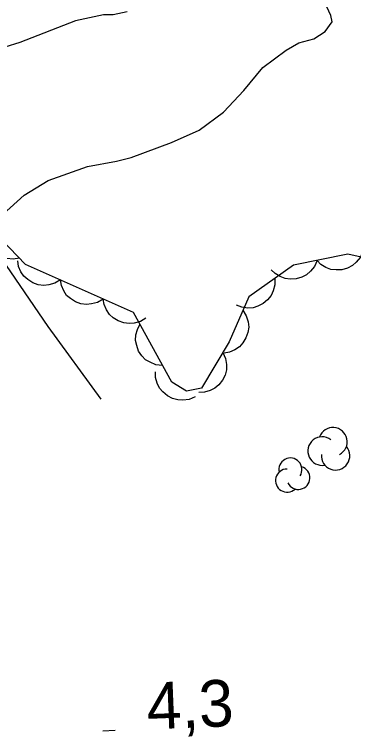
# Model space of a CAD drawing. Extents: x 336540 to 340074, y 5572036 to 5573747.
# Drawn here: x 337983.88 to 338005.64, y 5572890.38 to 5572936.72 of the extents above; entities that cross this region are included whole.
import ezdxf

# ---------------------------------------------------------------- set-up
doc = ezdxf.new("R2010")
doc.units = 0
for name, color, linetype in [('Niveau 2', 7, 'Continuous'), ('Niveau 22', 7, 'Continuous'), ('Niveau 3', 7, 'Continuous'), ('Niveau 44', 7, 'Continuous')]:
    doc.layers.add(name, color=color, linetype=linetype)

msp = doc.modelspace()

# ---------------------------------------------------------------- linework, layer by layer
at = {"layer": 'Niveau 2'}
for points in [[(337981.79, 5572922.69), (337984.5, 5572925.13), (337986.05, 5572926.06), (337988.57, 5572926.97), (337990.42, 5572927.3), (337991.38, 5572927.55), (337993.95, 5572928.51), (337995.73, 5572929.29), (337997.29, 5572930.45), (337998.61, 5572931.84), (337999.81, 5572933.33), (338001.31, 5572934.44), (338002.14, 5572934.91), (338003.1, 5572935.16), (338003.82, 5572935.63), (338004.26, 5572936.26), (338004.19, 5572936.65), (338003.78, 5572937.54)], [(337991.11, 5572936.9), (337990.21, 5572936.71), (337989.59, 5572936.7), (337987.79, 5572936.32), (337984.22, 5572934.93), (337983.27, 5572934.63), (337982.31, 5572934.44), (337978.48, 5572934.34), (337976.56, 5572934.41), (337974.65, 5572934.08), (337973.69, 5572934.06), (337971.84, 5572933.62), (337969.93, 5572933.41), (337968.98, 5572933.21), (337968.02, 5572933.19), (337965.22, 5572932.34), (337962.48, 5572931.37), (337960.57, 5572930.93), (337957.83, 5572930.13), (337956.43, 5572929.8)]]:
    msp.add_lwpolyline(points, dxfattribs=at)
at = {"layer": 'Niveau 22'}
msp.add_lwpolyline([(337989.45, 5572912.04), (337986.04, 5572916.69), (337977.03, 5572929.86), (337975.91, 5572932.02), (337971.42, 5572938.1), (337968.53, 5572942.37), (337967.08, 5572944.36), (337964.13, 5572950), (337963.05, 5572951.64), (337959.93, 5572957.09), (337957.21, 5572961.55), (337956.06, 5572964.56)], dxfattribs=at)
at = {"layer": 'Niveau 3'}
msp.add_line((337989.55, 5572890.75), (337990.35, 5572890.79), dxfattribs=at)
at = {"layer": 'Niveau 44'}
for points in [[(338009.78, 5572920.33), (338005.27, 5572921.33), (338001.78, 5572920.63), (337998.92, 5572918.61), (337997.66, 5572915.72), (337995.89, 5572912.74), (337994.92, 5572912.54), (337993.97, 5572913.13), (337991.51, 5572917.6), (337984.6, 5572920.68), (337982.02, 5572923.33), (337979.69, 5572927.33), (337977.92, 5572932), (337975.01, 5572937.83), (337971.68, 5572942.91), (337968.47, 5572948.27), (337965.2, 5572953.33), (337961.8, 5572958.28), (337959.67, 5572962.56), (337960.07, 5572965.88)], [(337984.21, 5572921.08), (337983.8, 5572921.01), (337983.4, 5572921.05), (337983.08, 5572921.14), (337982.77, 5572921.32), (337982.49, 5572921.56), (337982.28, 5572921.87), (337982.12, 5572922.16), (337982.05, 5572922.51), (337982.05, 5572922.88), (337982.12, 5572923.23)], [(338006.24, 5572921.52), (338006.08, 5572921.14), (338005.82, 5572920.83), (338005.57, 5572920.6), (338005.26, 5572920.45), (338004.9, 5572920.34), (338004.52, 5572920.33), (338004.19, 5572920.36), (338003.87, 5572920.49), (338003.55, 5572920.68), (338003.3, 5572920.93)], [(337986.83, 5572919.69), (337986.48, 5572919.47), (337986.08, 5572919.36), (337985.76, 5572919.32), (337985.41, 5572919.37), (337985.06, 5572919.49), (337984.74, 5572919.71), (337984.49, 5572919.92), (337984.3, 5572920.21), (337984.15, 5572920.55), (337984.09, 5572920.91)], [(338003.3, 5572920.93), (338003.13, 5572920.55), (338002.87, 5572920.24), (338002.63, 5572920.01), (338002.32, 5572919.86), (338001.96, 5572919.75), (338001.58, 5572919.74), (338001.25, 5572919.77), (338000.93, 5572919.9), (338000.61, 5572920.09), (338000.35, 5572920.34)], [(337989.57, 5572918.46), (337989.22, 5572918.24), (337988.82, 5572918.14), (337988.5, 5572918.1), (337988.15, 5572918.15), (337987.8, 5572918.27), (337987.48, 5572918.49), (337987.23, 5572918.69), (337987.04, 5572918.99), (337986.89, 5572919.33), (337986.83, 5572919.69)], [(338000.59, 5572919.79), (338000.6, 5572919.37), (338000.49, 5572918.98), (338000.36, 5572918.68), (338000.13, 5572918.41), (337999.85, 5572918.17), (337999.51, 5572918), (337999.2, 5572917.9), (337998.85, 5572917.88), (337998.48, 5572917.93), (337998.14, 5572918.06)], [(337992.31, 5572917.24), (337991.96, 5572917.02), (337991.56, 5572916.92), (337991.24, 5572916.88), (337990.89, 5572916.93), (337990.54, 5572917.05), (337990.22, 5572917.26), (337989.97, 5572917.47), (337989.78, 5572917.77), (337989.63, 5572918.11), (337989.57, 5572918.46)], [(337998.54, 5572917.74), (337998.76, 5572917.38), (337998.87, 5572916.99), (337998.92, 5572916.66), (337998.86, 5572916.32), (337998.74, 5572915.97), (337998.54, 5572915.65), (337998.33, 5572915.39), (337998.03, 5572915.2), (337997.69, 5572915.05), (337997.34, 5572914.99)], [(337993.38, 5572914.2), (337992.96, 5572914.24), (337992.59, 5572914.4), (337992.3, 5572914.56), (337992.06, 5572914.81), (337991.85, 5572915.12), (337991.73, 5572915.48), (337991.65, 5572915.8), (337991.68, 5572916.15), (337991.77, 5572916.51), (337991.93, 5572916.83)], [(337997.25, 5572915.03), (337997.43, 5572914.65), (337997.49, 5572914.25), (337997.49, 5572913.92), (337997.4, 5572913.58), (337997.24, 5572913.25), (337996.99, 5572912.96), (337996.75, 5572912.73), (337996.43, 5572912.58), (337996.08, 5572912.47), (337995.72, 5572912.45)], [(337995.48, 5572912.19), (337995.1, 5572912.02), (337994.69, 5572911.97), (337994.36, 5572911.98), (337994.03, 5572912.08), (337993.7, 5572912.25), (337993.41, 5572912.5), (337993.19, 5572912.74), (337993.04, 5572913.06), (337992.94, 5572913.42), (337992.93, 5572913.78)]]:
    msp.add_lwpolyline(points, dxfattribs=at)
for centre, radius, start, end in [((338004.323, 5572909.295), 0.916, 297.5381, 160.2225), ((338003.627, 5572908.699), 0.916, 52.8705, 280.3275), ((338004.488, 5572908.399), 0.916, 174.7167, 40.4052), ((338001.59, 5572907.513), 0.742, 327.5637, 193.2523), ((338001.378, 5572906.806), 0.742, 90.3852, 313.0696), ((338002.099, 5572906.979), 0.742, 205.7175, 73.1746)]:
    msp.add_arc(centre, radius, start, end, dxfattribs=at)

# ---------------------------------------------------------------- texts
at = {"layer": 'Niveau 3'}
msp.add_text('4,3    ', height=2.9999, rotation=2.2763, dxfattribs=at).set_placement((337992.42, 5572890.83))

doc.saveas('drawing.dxf')
